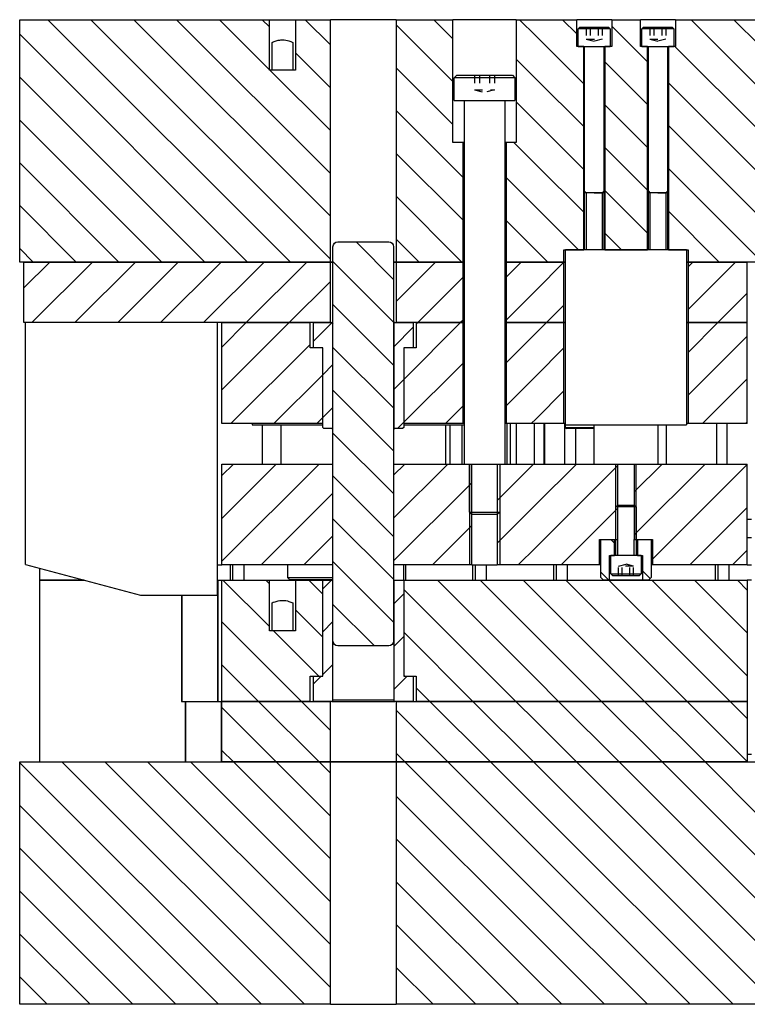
# Model space of a CAD drawing. Header units: inches. Extents: x 3 to 289, y 4 to 291.
# Tile 604 of 634: x 227 to 236, y 145 to 157. Entities that reach past the tile are written whole.
import ezdxf

# ---------------------------------------------------------------- set-up
doc = ezdxf.new("R2010")
doc.units = ezdxf.units.IN
doc.header["$LTSCALE"] = 0.5
doc.header["$MEASUREMENT"] = 0
doc.linetypes.add('HIDDEN', pattern=[0.225, 0.15, -0.075])
doc.layers.add('MFB', color=7, linetype='Continuous')

msp = doc.modelspace()

# ---------------------------------------------------------------- linework, layer by layer
at = {"layer": 'MFB', "color": 254, "linetype": 'Continuous'}
for p, q in [((226.721, 153.761), (226.721, 156.761)), ((226.721, 156.761), (229.811, 156.761)), ((230.07, 153.761), (227.07, 156.761)), ((230.07, 153.761), (227.07, 156.761)), ((230.565, 153.797), (227.601, 156.761)), ((230.565, 153.797), (227.601, 156.761)), ((230.565, 154.327), (228.131, 156.761)), ((230.565, 154.327), (228.131, 156.761)), ((230.565, 154.858), (228.661, 156.761)), ((230.565, 154.858), (228.661, 156.761)), ((229.811, 156.142), (229.192, 156.761)), ((229.811, 156.142), (229.192, 156.761)), ((229.811, 156.672), (229.722, 156.761)), ((229.811, 156.672), (229.722, 156.761)), ((229.811, 156.136), (229.811, 156.761)), ((229.811, 156.761), (230.131, 156.761)), ((230.131, 156.761), (230.131, 156.136)), ((230.131, 156.761), (230.565, 156.761)), ((230.565, 156.449), (230.252, 156.761)), ((230.565, 156.449), (230.252, 156.761)), ((230.565, 153.761), (230.565, 156.761)), ((231.377, 156.761), (230.565, 156.761)), ((231.377, 156.761), (231.377, 153.761)), ((231.377, 156.761), (232.08, 156.761)), ((232.08, 156.524), (231.843, 156.761)), ((232.08, 156.524), (231.843, 156.761)), ((232.08, 155.241), (232.08, 156.761)), ((232.862, 156.761), (232.08, 156.761)), ((232.862, 156.761), (232.862, 155.241)), ((232.862, 156.761), (233.104, 156.761)), ((233.104, 156.561), (232.904, 156.761)), ((233.104, 156.561), (232.904, 156.761)), ((233.104, 156.761), (233.611, 156.761)), ((233.611, 156.585), (233.434, 156.761)), ((233.611, 156.585), (233.434, 156.761)), ((233.611, 156.43), (233.611, 156.761)), ((234.044, 156.761), (233.611, 156.761)), ((234.044, 156.761), (234.044, 156.43)), ((234.044, 156.761), (234.398, 156.761)), ((234.398, 156.43), (234.398, 156.761)), ((234.831, 156.761), (234.398, 156.761)), ((234.831, 156.761), (234.831, 156.43)), ((234.831, 156.761), (235.872, 156.761)), ((235.872, 155.914), (235.025, 156.761)), ((235.872, 155.914), (235.025, 156.761)), ((235.872, 156.445), (235.556, 156.761)), ((235.872, 156.445), (235.556, 156.761)), ((232.08, 155.994), (231.377, 156.697)), ((232.08, 155.994), (231.377, 156.697)), ((234.485, 156.241), (234.044, 156.682)), ((234.485, 156.241), (234.044, 156.682)), ((229.54, 153.761), (226.721, 156.58)), ((229.54, 153.761), (226.721, 156.58)), ((233.697, 155.968), (233.104, 156.561)), ((233.697, 155.968), (233.104, 156.561)), ((233.697, 156.43), (233.611, 156.43)), ((233.697, 153.911), (233.697, 156.43)), ((233.957, 156.43), (233.957, 153.911)), ((234.044, 156.43), (233.957, 156.43)), ((234.485, 156.43), (234.398, 156.43)), ((234.485, 153.911), (234.485, 156.43)), ((234.745, 156.43), (234.745, 153.911)), ((234.831, 156.43), (234.745, 156.43)), ((235.872, 155.384), (234.826, 156.43)), ((235.872, 155.384), (234.826, 156.43)), ((230.565, 155.918), (230.131, 156.352)), ((230.565, 155.918), (230.131, 156.352)), ((233.104, 156.031), (232.862, 156.273)), ((233.104, 156.031), (232.862, 156.273)), ((230.131, 156.136), (229.811, 156.136)), ((230.565, 155.388), (229.817, 156.136)), ((230.565, 155.388), (229.817, 156.136)), ((232.08, 155.463), (231.377, 156.166)), ((232.08, 155.463), (231.377, 156.166)), ((234.485, 155.711), (233.957, 156.238)), ((234.485, 155.711), (233.957, 156.238)), ((229.01, 153.761), (226.721, 156.05)), ((229.01, 153.761), (226.721, 156.05)), ((233.697, 155.437), (233.104, 156.031)), ((233.697, 155.437), (233.104, 156.031)), ((235.872, 154.854), (234.745, 155.981)), ((235.872, 154.854), (234.745, 155.981)), ((233.104, 155.5), (232.862, 155.743)), ((233.104, 155.5), (232.862, 155.743)), ((234.485, 155.18), (233.957, 155.708)), ((234.485, 155.18), (233.957, 155.708)), ((228.479, 153.761), (226.721, 155.519)), ((228.479, 153.761), (226.721, 155.519)), ((232.205, 154.808), (231.377, 155.636)), ((232.205, 154.808), (231.377, 155.636)), ((233.697, 154.907), (233.104, 155.5)), ((233.697, 154.907), (233.104, 155.5)), ((235.872, 154.323), (234.745, 155.451)), ((235.872, 154.323), (234.745, 155.451)), ((232.205, 155.241), (232.08, 155.241)), ((232.205, 153.761), (232.205, 155.241)), ((232.221, 155.241), (232.205, 155.241)), ((232.737, 155.241), (232.721, 155.241)), ((232.737, 155.241), (232.737, 153.761)), ((232.862, 155.241), (232.737, 155.241)), ((233.104, 154.97), (232.833, 155.241)), ((233.104, 154.97), (232.833, 155.241)), ((234.485, 154.65), (233.957, 155.177)), ((234.485, 154.65), (233.957, 155.177)), ((232.205, 154.278), (231.377, 155.106)), ((232.205, 154.278), (231.377, 155.106)), ((227.949, 153.761), (226.721, 154.989)), ((227.949, 153.761), (226.721, 154.989)), ((233.697, 154.377), (233.104, 154.97)), ((233.697, 154.377), (233.104, 154.97)), ((235.872, 153.793), (234.745, 154.92)), ((235.872, 153.793), (234.745, 154.92)), ((233.104, 154.44), (232.737, 154.807)), ((233.104, 154.44), (232.737, 154.807)), ((232.192, 153.761), (231.377, 154.575)), ((232.192, 153.761), (231.377, 154.575)), ((234.485, 154.12), (233.957, 154.647)), ((234.485, 154.12), (233.957, 154.647)), ((227.419, 153.761), (226.721, 154.459)), ((227.419, 153.761), (226.721, 154.459)), ((233.633, 153.911), (233.104, 154.44)), ((233.633, 153.911), (233.104, 154.44)), ((235.374, 153.761), (234.745, 154.39)), ((235.374, 153.761), (234.745, 154.39)), ((233.104, 153.909), (232.737, 154.277)), ((233.104, 153.909), (232.737, 154.277)), ((234.163, 153.911), (233.957, 154.117)), ((234.163, 153.911), (233.957, 154.117)), ((231.661, 153.761), (231.377, 154.045)), ((231.661, 153.761), (231.377, 154.045)), ((226.888, 153.761), (226.721, 153.928)), ((226.888, 153.761), (226.721, 153.928)), ((233.252, 153.761), (233.104, 153.909)), ((233.252, 153.761), (233.104, 153.909)), ((233.453, 153.761), (233.453, 153.911)), ((233.453, 153.911), (233.697, 153.911)), ((233.957, 153.911), (234.485, 153.911)), ((234.745, 153.911), (234.989, 153.911)), ((234.989, 153.911), (234.989, 153.761)), ((230.565, 153.761), (226.721, 153.761)), ((230.565, 153.761), (230.596, 153.761)), ((231.346, 153.761), (231.377, 153.761)), ((232.205, 153.761), (231.377, 153.761)), ((232.221, 153.761), (232.205, 153.761)), ((232.737, 153.761), (232.721, 153.761)), ((233.104, 153.761), (232.737, 153.761)), ((233.453, 153.761), (233.104, 153.761)), ((233.473, 153.761), (233.453, 153.761)), ((234.989, 153.761), (234.969, 153.761)), ((235.872, 153.761), (234.989, 153.761)), ((226.721, 144.573), (226.721, 147.573)), ((226.721, 147.573), (230.565, 147.573)), ((229.712, 144.573), (226.721, 147.564)), ((229.712, 144.573), (226.721, 147.564)), ((230.243, 144.573), (227.243, 147.573)), ((230.243, 144.573), (227.243, 147.573)), ((230.565, 144.781), (227.773, 147.573)), ((230.565, 144.781), (227.773, 147.573)), ((230.565, 145.312), (228.303, 147.573)), ((230.565, 145.312), (228.303, 147.573)), ((230.565, 145.842), (228.834, 147.573)), ((230.565, 145.842), (228.834, 147.573)), ((230.565, 146.372), (229.364, 147.573)), ((230.565, 146.372), (229.364, 147.573)), ((230.565, 146.903), (229.894, 147.573)), ((230.565, 146.903), (229.894, 147.573)), ((230.565, 147.433), (230.425, 147.573)), ((230.565, 147.433), (230.425, 147.573)), ((230.565, 144.573), (230.565, 147.573)), ((231.377, 147.573), (230.565, 147.573)), ((231.377, 147.573), (231.377, 144.573)), ((231.377, 147.573), (233.104, 147.573)), ((233.104, 145.954), (231.485, 147.573)), ((233.104, 145.954), (231.485, 147.573)), ((233.104, 146.485), (232.016, 147.573)), ((233.104, 146.485), (232.016, 147.573)), ((233.104, 147.015), (232.546, 147.573)), ((233.104, 147.015), (232.546, 147.573)), ((233.104, 147.545), (233.076, 147.573)), ((233.104, 147.545), (233.076, 147.573)), ((233.104, 147.573), (235.872, 147.573)), ((235.872, 144.777), (233.104, 147.545)), ((235.872, 144.777), (233.104, 147.545)), ((235.872, 145.308), (233.607, 147.573)), ((235.872, 145.308), (233.607, 147.573)), ((235.872, 145.838), (234.137, 147.573)), ((235.872, 145.838), (234.137, 147.573)), ((235.872, 146.368), (234.667, 147.573)), ((235.872, 146.368), (234.667, 147.573)), ((235.872, 146.899), (235.198, 147.573)), ((235.872, 146.899), (235.198, 147.573)), ((233.104, 145.424), (231.377, 147.151)), ((233.104, 145.424), (231.377, 147.151)), ((229.182, 144.573), (226.721, 147.034)), ((229.182, 144.573), (226.721, 147.034)), ((235.546, 144.573), (233.104, 147.015)), ((235.546, 144.573), (233.104, 147.015)), ((228.652, 144.573), (226.721, 146.504)), ((228.652, 144.573), (226.721, 146.504)), ((233.104, 144.894), (231.377, 146.621)), ((233.104, 144.894), (231.377, 146.621)), ((235.016, 144.573), (233.104, 146.485)), ((235.016, 144.573), (233.104, 146.485)), ((232.894, 144.573), (231.377, 146.09)), ((232.894, 144.573), (231.377, 146.09)), ((228.121, 144.573), (226.721, 145.973)), ((228.121, 144.573), (226.721, 145.973)), ((234.485, 144.573), (233.104, 145.954)), ((234.485, 144.573), (233.104, 145.954)), ((232.364, 144.573), (231.377, 145.56)), ((232.364, 144.573), (231.377, 145.56)), ((227.591, 144.573), (226.721, 145.443)), ((227.591, 144.573), (226.721, 145.443)), ((233.955, 144.573), (233.104, 145.424)), ((233.955, 144.573), (233.104, 145.424)), ((231.834, 144.573), (231.377, 145.03)), ((231.834, 144.573), (231.377, 145.03)), ((227.061, 144.573), (226.721, 144.913)), ((227.061, 144.573), (226.721, 144.913)), ((233.425, 144.573), (233.104, 144.894)), ((233.425, 144.573), (233.104, 144.894)), ((230.565, 144.573), (226.721, 144.573)), ((230.565, 144.573), (231.377, 144.573)), ((233.104, 144.573), (231.377, 144.573)), ((235.872, 144.573), (233.104, 144.573))]:
    msp.add_line(p, q, dxfattribs=at)
at = {"layer": 'MFB', "color": 132, "linetype": 'Continuous'}
for p, q in [((233.63, 156.647), (233.65, 156.667)), ((234.024, 156.647), (233.63, 156.647)), ((233.63, 156.43), (233.63, 156.647)), ((233.65, 156.667), (234.004, 156.667)), ((234.004, 156.667), (234.024, 156.647)), ((234.024, 156.647), (234.024, 156.43)), ((234.418, 156.647), (234.438, 156.667)), ((234.812, 156.647), (234.418, 156.647)), ((234.418, 156.43), (234.418, 156.647)), ((234.438, 156.667), (234.792, 156.667)), ((234.792, 156.667), (234.812, 156.647)), ((234.812, 156.647), (234.812, 156.43)), ((229.858, 156.487), (229.881, 156.495)), ((229.881, 156.495), (229.904, 156.502)), ((229.904, 156.502), (229.92, 156.506)), ((229.92, 156.506), (229.937, 156.509)), ((229.937, 156.509), (229.953, 156.51)), ((229.953, 156.51), (229.971, 156.511)), ((229.971, 156.511), (229.991, 156.51)), ((229.991, 156.51), (230.011, 156.508)), ((230.011, 156.508), (230.032, 156.504)), ((230.032, 156.504), (230.051, 156.498)), ((230.051, 156.498), (230.076, 156.49)), ((229.842, 156.48), (229.858, 156.487)), ((229.842, 156.136), (229.842, 156.48)), ((230.076, 156.49), (230.1, 156.48)), ((230.1, 156.48), (230.1, 156.136)), ((233.63, 156.43), (234.024, 156.43)), ((233.709, 154.619), (233.709, 156.43)), ((233.945, 156.43), (233.945, 154.619)), ((234.418, 156.43), (234.812, 156.43)), ((234.497, 154.619), (234.497, 156.43)), ((234.733, 156.43), (234.733, 154.619)), ((230.1, 156.136), (229.842, 156.136)), ((233.945, 154.619), (233.709, 154.619)), ((233.709, 153.911), (233.709, 154.619)), ((233.945, 154.619), (233.945, 153.911)), ((234.733, 154.619), (234.497, 154.619)), ((234.497, 153.911), (234.497, 154.619)), ((234.733, 154.619), (234.733, 153.911)), ((230.054, 153.011), (229.221, 152.178)), ((229.524, 153.011), (229.221, 152.708)), ((230.054, 153.011), (229.221, 152.178)), ((229.524, 153.011), (229.221, 152.708)), ((229.221, 151.761), (229.221, 153.011)), ((229.221, 153.011), (230.315, 153.011)), ((230.315, 152.699), (230.315, 153.011)), ((232.175, 153.011), (231.472, 152.308)), ((232.175, 153.011), (231.472, 152.308)), ((231.645, 153.011), (231.627, 152.993)), ((231.645, 153.011), (231.627, 152.993)), ((231.627, 153.011), (231.627, 152.699)), ((231.627, 153.011), (232.205, 153.011)), ((232.205, 151.761), (232.205, 153.011)), ((232.205, 153.011), (232.221, 153.011)), ((232.721, 153.011), (232.737, 153.011)), ((232.737, 153.011), (232.737, 151.761)), ((232.737, 153.011), (233.104, 153.011)), ((233.236, 153.011), (233.104, 152.879)), ((233.236, 153.011), (233.104, 152.879)), ((233.104, 153.011), (233.453, 153.011)), ((233.453, 151.761), (233.453, 153.011)), ((233.453, 153.011), (233.473, 153.011)), ((234.969, 153.011), (234.989, 153.011)), ((235.357, 153.011), (234.989, 152.643)), ((235.357, 153.011), (234.989, 152.643)), ((234.989, 153.011), (234.989, 151.761)), ((234.989, 153.011), (235.721, 153.011)), ((235.721, 151.761), (235.721, 153.011)), ((233.104, 152.879), (232.737, 152.512)), ((233.104, 152.879), (232.737, 152.512)), ((235.721, 152.845), (234.989, 152.112)), ((235.721, 152.845), (234.989, 152.112)), ((230.315, 152.742), (229.334, 151.761)), ((230.315, 152.742), (229.334, 151.761)), ((230.47, 152.699), (230.315, 152.699)), ((230.47, 151.761), (230.47, 152.699)), ((231.472, 152.699), (231.472, 151.761)), ((231.627, 152.699), (231.472, 152.699)), ((233.453, 152.698), (233.104, 152.349)), ((233.453, 152.698), (233.104, 152.349)), ((232.205, 152.511), (231.472, 151.777)), ((232.205, 152.511), (231.472, 151.777)), ((230.47, 152.367), (229.865, 151.761)), ((230.47, 152.367), (229.865, 151.761)), ((233.104, 152.349), (232.737, 151.981)), ((233.104, 152.349), (232.737, 151.981)), ((235.721, 152.314), (235.168, 151.761)), ((235.721, 152.314), (235.168, 151.761)), ((233.453, 152.168), (233.104, 151.818)), ((233.453, 152.168), (233.104, 151.818)), ((232.205, 151.981), (231.986, 151.761)), ((232.205, 151.981), (231.986, 151.761)), ((230.47, 151.761), (229.221, 151.761)), ((230.47, 151.836), (230.395, 151.761)), ((230.47, 151.836), (230.395, 151.761)), ((232.205, 151.761), (231.472, 151.761)), ((232.221, 151.761), (232.205, 151.761)), ((232.737, 151.761), (232.721, 151.761)), ((233.104, 151.761), (232.737, 151.761)), ((233.104, 151.818), (233.047, 151.761)), ((233.104, 151.818), (233.047, 151.761)), ((233.453, 151.761), (233.104, 151.761)), ((233.473, 151.761), (233.453, 151.761)), ((234.989, 151.761), (234.969, 151.761)), ((235.721, 151.761), (234.989, 151.761)), ((235.721, 151.784), (235.698, 151.761)), ((235.721, 151.784), (235.698, 151.761)), ((234.096, 150.729), (234.12, 150.753)), ((234.096, 150.128), (234.096, 150.729)), ((234.346, 150.729), (234.096, 150.729)), ((234.12, 150.753), (234.321, 150.753)), ((234.321, 150.753), (234.346, 150.729)), ((234.346, 150.729), (234.346, 150.128)), ((234.033, 149.903), (234.033, 150.128)), ((234.408, 150.128), (234.033, 150.128)), ((234.408, 150.128), (234.408, 149.903)), ((234.033, 149.903), (234.408, 149.903)), ((234.058, 149.878), (234.033, 149.903)), ((234.384, 149.878), (234.058, 149.878)), ((234.408, 149.903), (234.384, 149.878)), ((229.842, 149.542), (229.858, 149.549)), ((229.858, 149.549), (229.881, 149.557)), ((229.881, 149.557), (229.904, 149.564)), ((229.904, 149.564), (229.92, 149.568)), ((229.92, 149.568), (229.937, 149.571)), ((229.937, 149.571), (229.953, 149.572)), ((229.953, 149.572), (229.971, 149.573)), ((229.971, 149.573), (229.991, 149.572)), ((229.991, 149.572), (230.011, 149.57)), ((230.011, 149.57), (230.032, 149.566)), ((230.032, 149.566), (230.051, 149.56)), ((230.051, 149.56), (230.076, 149.552)), ((230.076, 149.552), (230.1, 149.542)), ((229.842, 149.198), (229.842, 149.542)), ((230.1, 149.542), (230.1, 149.198)), ((230.1, 149.198), (229.842, 149.198))]:
    msp.add_line(p, q, dxfattribs=at)
at = {"layer": 'MFB', "color": 254, "linetype": 'HIDDEN'}
for p, q in [((233.729, 156.667), (233.729, 156.518)), ((233.778, 156.667), (233.778, 156.518)), ((233.877, 156.667), (233.877, 156.518)), ((233.926, 156.667), (233.926, 156.518)), ((234.516, 156.667), (234.516, 156.518)), ((234.565, 156.667), (234.565, 156.518)), ((234.664, 156.667), (234.664, 156.518)), ((234.713, 156.667), (234.713, 156.518)), ((233.729, 156.518), (233.926, 156.518)), ((233.729, 156.518), (233.827, 156.493)), ((233.926, 156.518), (233.827, 156.493)), ((234.516, 156.518), (234.713, 156.518)), ((234.516, 156.518), (234.615, 156.493)), ((234.713, 156.518), (234.615, 156.493)), ((232.346, 156.074), (232.346, 155.892)), ((232.408, 156.074), (232.408, 155.892)), ((232.533, 156.074), (232.533, 155.892)), ((232.596, 156.074), (232.596, 155.892)), ((232.346, 155.892), (232.596, 155.892)), ((232.346, 155.892), (232.471, 155.86)), ((232.596, 155.892), (232.471, 155.86)), ((234.127, 149.998), (234.221, 150.021)), ((234.127, 149.878), (234.127, 149.998)), ((234.315, 149.998), (234.127, 149.998)), ((234.174, 149.878), (234.174, 149.998)), ((234.315, 149.998), (234.221, 150.021)), ((234.268, 149.878), (234.268, 149.998)), ((234.315, 149.878), (234.315, 149.998))]:
    msp.add_line(p, q, dxfattribs=at)
at = {"layer": 'MFB', "color": 136, "linetype": 'Continuous'}
for p, q in [((232.096, 156.042), (232.127, 156.074)), ((232.846, 156.042), (232.096, 156.042)), ((232.096, 155.761), (232.096, 156.042)), ((232.127, 156.074), (232.815, 156.074)), ((232.815, 156.074), (232.846, 156.042)), ((232.846, 156.042), (232.846, 155.761)), ((232.096, 155.761), (232.846, 155.761)), ((232.221, 151.261), (232.221, 155.761)), ((232.721, 155.761), (232.721, 151.261)), ((229.721, 151.745), (229.721, 151.261)), ((232.221, 151.261), (232.721, 151.261)), ((232.283, 150.667), (232.283, 151.261)), ((232.658, 151.261), (232.658, 150.667)), ((232.283, 150.667), (232.658, 150.667)), ((232.315, 150.636), (232.283, 150.667)), ((232.658, 150.667), (232.627, 150.636)), ((232.627, 150.636), (232.315, 150.636))]:
    msp.add_line(p, q, dxfattribs=at)
at = {"layer": 'MFB', "color": 2, "linetype": 'Continuous'}
for p, q in [((233.709, 154.639), (233.729, 154.619)), ((233.729, 154.619), (233.729, 153.911)), ((233.827, 154.619), (233.729, 154.619)), ((233.827, 154.619), (233.926, 154.619)), ((233.945, 154.639), (233.926, 154.619)), ((233.926, 154.619), (233.926, 153.911)), ((234.497, 154.639), (234.516, 154.619)), ((234.516, 154.619), (234.516, 153.911)), ((234.615, 154.619), (234.516, 154.619)), ((234.615, 154.619), (234.713, 154.619)), ((234.733, 154.639), (234.713, 154.619)), ((234.713, 154.619), (234.713, 153.911)), ((232.283, 151.261), (232.283, 150.011)), ((232.658, 151.261), (232.658, 150.011)), ((234.096, 150.328), (234.096, 151.261)), ((234.346, 150.328), (234.346, 151.261)), ((234.12, 150.128), (234.12, 150.328)), ((234.321, 150.128), (234.321, 150.328))]:
    msp.add_line(p, q, dxfattribs=at)
at = {"layer": 'MFB', "color": 9, "linetype": 'Continuous'}
for p, q in [((230.596, 149.071), (230.596, 153.951)), ((230.656, 154.011), (231.286, 154.011)), ((231.346, 153.546), (230.881, 154.011)), ((231.346, 153.546), (230.881, 154.011)), ((231.346, 153.951), (231.346, 149.071)), ((227.092, 153.761), (226.771, 153.44)), ((227.092, 153.761), (226.771, 153.44)), ((226.771, 153.011), (226.771, 153.761)), ((226.771, 153.761), (230.565, 153.761)), ((227.622, 153.761), (226.872, 153.011)), ((227.622, 153.761), (226.872, 153.011)), ((228.152, 153.761), (227.402, 153.011)), ((228.152, 153.761), (227.402, 153.011)), ((228.683, 153.761), (227.933, 153.011)), ((228.683, 153.761), (227.933, 153.011)), ((229.213, 153.761), (228.463, 153.011)), ((229.213, 153.761), (228.463, 153.011)), ((229.743, 153.761), (228.993, 153.011)), ((229.743, 153.761), (228.993, 153.011)), ((230.274, 153.761), (229.524, 153.011)), ((230.274, 153.761), (229.524, 153.011)), ((230.565, 153.011), (230.565, 153.761)), ((230.596, 153.761), (230.565, 153.761)), ((231.346, 153.016), (230.596, 153.766)), ((231.346, 153.016), (230.596, 153.766)), ((231.377, 153.761), (231.346, 153.761)), ((231.865, 153.761), (231.377, 153.274)), ((231.865, 153.761), (231.377, 153.274)), ((231.377, 153.761), (231.377, 153.011)), ((231.377, 153.761), (232.205, 153.761)), ((232.205, 153.011), (232.205, 153.761)), ((232.205, 153.761), (232.221, 153.761)), ((232.721, 153.761), (232.737, 153.761)), ((232.925, 153.761), (232.737, 153.572)), ((232.925, 153.761), (232.737, 153.572)), ((232.737, 153.761), (232.737, 153.011)), ((232.737, 153.761), (233.104, 153.761)), ((233.104, 153.761), (233.453, 153.761)), ((233.453, 153.759), (233.104, 153.409)), ((233.453, 153.759), (233.104, 153.409)), ((233.453, 153.011), (233.453, 153.761)), ((233.453, 153.761), (233.473, 153.761)), ((234.969, 153.761), (234.989, 153.761)), ((235.577, 153.761), (234.989, 153.173)), ((235.047, 153.761), (234.989, 153.703)), ((235.577, 153.761), (234.989, 153.173)), ((235.047, 153.761), (234.989, 153.703)), ((234.989, 153.761), (234.989, 153.011)), ((234.989, 153.761), (235.721, 153.761)), ((235.721, 153.011), (235.721, 153.761)), ((232.205, 153.572), (231.645, 153.011)), ((232.205, 153.572), (231.645, 153.011)), ((230.565, 153.522), (230.054, 153.011)), ((230.565, 153.522), (230.054, 153.011)), ((233.104, 153.409), (232.737, 153.042)), ((233.104, 153.409), (232.737, 153.042)), ((235.721, 153.375), (235.357, 153.011)), ((235.721, 153.375), (235.357, 153.011)), ((231.346, 152.485), (230.596, 153.235)), ((231.346, 152.485), (230.596, 153.235)), ((233.453, 153.228), (233.236, 153.011)), ((233.453, 153.228), (233.236, 153.011)), ((230.565, 153.011), (226.771, 153.011)), ((226.791, 150.018), (226.791, 153.011)), ((229.166, 149.636), (229.166, 153.011)), ((230.354, 152.699), (230.354, 153.011)), ((230.354, 153.011), (230.58, 153.011)), ((230.582, 153.009), (230.354, 152.781)), ((230.582, 153.009), (230.354, 152.781)), ((230.58, 153.011), (230.595, 152.996)), ((230.596, 153.011), (230.58, 153.011)), ((230.595, 151.714), (230.595, 152.996)), ((230.595, 152.996), (230.596, 152.996)), ((231.362, 153.011), (231.346, 153.011)), ((231.346, 152.996), (231.347, 152.996)), ((231.347, 152.996), (231.362, 153.011)), ((231.347, 152.996), (231.347, 151.714)), ((231.362, 153.011), (231.588, 153.011)), ((232.205, 153.011), (231.377, 153.011)), ((231.588, 153.011), (231.588, 152.699)), ((232.205, 153.041), (232.175, 153.011)), ((232.205, 153.041), (232.175, 153.011)), ((232.221, 153.011), (232.205, 153.011)), ((232.737, 153.011), (232.721, 153.011)), ((233.104, 153.011), (232.737, 153.011)), ((233.453, 153.011), (233.104, 153.011)), ((233.473, 153.011), (233.453, 153.011)), ((234.989, 153.011), (234.969, 153.011)), ((235.721, 153.011), (234.989, 153.011)), ((231.588, 152.954), (231.347, 152.713)), ((231.588, 152.954), (231.347, 152.713)), ((230.47, 152.699), (230.354, 152.699)), ((230.47, 151.714), (230.47, 152.699)), ((231.346, 151.955), (230.596, 152.705)), ((231.346, 151.955), (230.596, 152.705)), ((231.472, 152.699), (231.472, 151.714)), ((231.588, 152.699), (231.472, 152.699)), ((230.595, 152.491), (230.47, 152.367)), ((230.595, 152.491), (230.47, 152.367)), ((231.472, 152.308), (231.347, 152.183)), ((231.472, 152.308), (231.347, 152.183)), ((231.346, 151.425), (230.596, 152.175)), ((231.346, 151.425), (230.596, 152.175)), ((230.595, 151.961), (230.47, 151.836)), ((230.595, 151.961), (230.47, 151.836)), ((231.472, 151.777), (231.393, 151.699)), ((231.472, 151.777), (231.393, 151.699)), ((232.045, 151.261), (232.045, 151.745)), ((232.863, 151.761), (232.863, 151.261)), ((233.465, 151.261), (233.465, 151.761)), ((233.47, 151.761), (233.47, 151.714)), ((235.471, 151.261), (235.471, 151.761)), ((230.485, 151.699), (230.47, 151.714)), ((230.58, 151.699), (230.485, 151.699)), ((230.595, 151.714), (230.58, 151.699)), ((230.58, 151.699), (230.596, 151.699)), ((230.596, 151.714), (230.595, 151.714)), ((231.346, 150.894), (230.596, 151.644)), ((231.346, 150.894), (230.596, 151.644)), ((231.347, 151.714), (231.346, 151.714)), ((231.346, 151.699), (231.362, 151.699)), ((231.362, 151.699), (231.347, 151.714)), ((231.457, 151.699), (231.362, 151.699)), ((231.472, 151.714), (231.457, 151.699)), ((233.47, 151.714), (233.827, 151.714)), ((233.47, 151.714), (233.485, 151.699)), ((233.827, 151.699), (233.485, 151.699)), ((233.596, 151.699), (233.596, 151.261)), ((231.346, 150.364), (230.596, 151.114)), ((231.346, 150.364), (230.596, 151.114)), ((231.346, 149.834), (230.596, 150.584)), ((231.346, 149.834), (230.596, 150.584)), ((235.771, 150.573), (235.721, 150.573)), ((233.908, 149.858), (233.908, 150.328)), ((233.908, 150.328), (234.08, 150.328)), ((234.08, 150.281), (234.034, 150.328)), ((234.08, 150.281), (234.034, 150.328)), ((234.08, 150.128), (234.08, 150.328)), ((234.362, 150.328), (234.362, 150.128)), ((234.362, 150.328), (234.533, 150.328)), ((234.533, 150.328), (234.533, 149.858)), ((235.721, 150.353), (235.771, 150.353)), ((231.346, 149.303), (230.596, 150.053)), ((231.346, 149.303), (230.596, 150.053)), ((234.018, 149.828), (234.018, 150.128)), ((234.018, 150.128), (234.08, 150.128)), ((234.362, 150.128), (234.424, 150.128)), ((234.424, 150.128), (234.424, 149.828)), ((226.791, 150.018), (228.216, 149.636)), ((226.971, 149.823), (226.971, 149.97)), ((230.033, 150.011), (230.033, 149.858)), ((231.471, 149.823), (231.471, 150.011)), ((234.003, 149.828), (233.908, 149.923)), ((234.003, 149.828), (233.908, 149.923)), ((234.519, 149.843), (234.424, 149.938)), ((234.519, 149.843), (234.424, 149.938)), ((226.971, 147.573), (226.971, 149.823)), ((227.518, 149.823), (226.971, 149.823)), ((226.971, 149.823), (227.518, 149.823)), ((229.171, 149.823), (229.171, 148.323)), ((229.171, 149.823), (229.221, 149.823)), ((229.221, 148.323), (229.221, 149.823)), ((229.221, 149.823), (229.811, 149.823)), ((229.811, 149.248), (229.235, 149.823)), ((229.811, 149.248), (229.235, 149.823)), ((229.811, 149.778), (229.766, 149.823)), ((229.811, 149.778), (229.766, 149.823)), ((229.811, 149.823), (230.131, 149.823)), ((229.811, 149.198), (229.811, 149.823)), ((230.033, 149.858), (230.596, 149.858)), ((230.033, 149.858), (230.063, 149.828)), ((230.596, 149.828), (230.063, 149.828)), ((230.131, 149.823), (230.131, 149.198)), ((230.131, 149.823), (230.47, 149.823)), ((230.47, 149.649), (230.296, 149.823)), ((230.47, 149.649), (230.296, 149.823)), ((230.578, 149.823), (230.47, 149.715)), ((230.578, 149.823), (230.47, 149.715)), ((230.47, 148.636), (230.47, 149.823)), ((230.47, 148.636), (230.47, 149.823)), ((230.47, 149.823), (230.595, 149.823)), ((230.595, 148.338), (230.595, 149.823)), ((230.595, 149.823), (230.596, 149.823)), ((231.346, 149.823), (231.347, 149.823)), ((231.347, 149.823), (231.347, 148.338)), ((231.347, 149.823), (231.472, 149.823)), ((231.472, 149.823), (231.472, 148.636)), ((231.472, 149.823), (233.104, 149.823)), ((231.472, 149.823), (231.472, 148.636)), ((233.104, 148.606), (231.887, 149.823)), ((233.104, 148.606), (231.887, 149.823)), ((233.104, 149.136), (232.417, 149.823)), ((233.104, 149.136), (232.417, 149.823)), ((233.104, 149.667), (232.948, 149.823)), ((233.104, 149.667), (232.948, 149.823)), ((233.104, 149.823), (235.721, 149.823)), ((234.978, 148.323), (233.478, 149.823)), ((234.978, 148.323), (233.478, 149.823)), ((233.938, 149.828), (233.908, 149.858)), ((233.938, 149.828), (234.018, 149.828)), ((235.508, 148.323), (234.008, 149.823)), ((235.508, 148.323), (234.008, 149.823)), ((234.018, 149.828), (234.424, 149.828)), ((234.424, 149.828), (234.503, 149.828)), ((234.533, 149.858), (234.503, 149.828)), ((235.721, 148.641), (234.539, 149.823)), ((235.721, 148.641), (234.539, 149.823)), ((235.721, 149.171), (235.069, 149.823)), ((235.721, 149.171), (235.069, 149.823)), ((235.721, 149.701), (235.599, 149.823)), ((235.721, 149.701), (235.599, 149.823)), ((235.721, 149.823), (235.721, 148.323)), ((232.857, 148.323), (231.472, 149.708)), ((232.857, 148.323), (231.472, 149.708)), ((228.216, 149.636), (229.166, 149.636)), ((228.721, 149.636), (228.721, 148.323)), ((231.472, 149.656), (231.347, 149.531)), ((231.472, 149.656), (231.347, 149.531)), ((234.448, 148.323), (233.104, 149.667)), ((234.448, 148.323), (233.104, 149.667)), ((230.47, 149.119), (230.131, 149.458)), ((230.47, 149.119), (230.131, 149.458)), ((231.108, 149.011), (230.596, 149.523)), ((231.108, 149.011), (230.596, 149.523)), ((230.205, 148.323), (229.221, 149.307)), ((230.205, 148.323), (229.221, 149.307)), ((230.595, 149.31), (230.47, 149.185)), ((230.595, 149.31), (230.47, 149.185)), ((230.131, 149.198), (229.811, 149.198)), ((230.423, 148.636), (229.86, 149.198)), ((230.423, 148.636), (229.86, 149.198)), ((231.472, 149.126), (231.347, 149.001)), ((231.472, 149.126), (231.347, 149.001)), ((232.326, 148.323), (231.472, 149.178)), ((232.326, 148.323), (231.472, 149.178)), ((233.917, 148.323), (233.104, 149.136)), ((233.917, 148.323), (233.104, 149.136)), ((231.286, 149.011), (230.656, 149.011)), ((229.675, 148.323), (229.221, 148.777)), ((229.675, 148.323), (229.221, 148.777)), ((230.595, 148.779), (230.47, 148.654)), ((230.595, 148.779), (230.47, 148.654)), ((230.315, 148.323), (230.315, 148.636)), ((230.315, 148.636), (230.47, 148.636)), ((230.451, 148.636), (230.354, 148.538)), ((230.451, 148.636), (230.354, 148.538)), ((230.354, 148.323), (230.354, 148.636)), ((230.354, 148.636), (230.47, 148.636)), ((231.512, 148.636), (231.347, 148.471)), ((231.512, 148.636), (231.347, 148.471)), ((231.484, 148.636), (231.472, 148.647)), ((231.484, 148.636), (231.472, 148.647)), ((231.472, 148.636), (231.627, 148.636)), ((231.472, 148.636), (231.588, 148.636)), ((231.588, 148.636), (231.588, 148.323)), ((231.627, 148.636), (231.627, 148.323)), ((233.387, 148.323), (233.104, 148.606)), ((233.387, 148.323), (233.104, 148.606)), ((231.796, 148.323), (231.627, 148.492)), ((231.796, 148.323), (231.627, 148.492)), ((230.595, 148.338), (230.58, 148.323)), ((231.347, 148.338), (230.595, 148.338)), ((231.362, 148.323), (231.347, 148.338)), ((228.721, 148.323), (228.725, 148.323)), ((228.725, 148.323), (229.167, 148.323)), ((228.771, 147.573), (228.771, 148.323)), ((229.171, 148.323), (229.167, 148.323)), ((229.171, 148.323), (229.221, 148.323)), ((230.315, 148.323), (229.221, 148.323)), ((229.221, 147.573), (229.221, 148.323)), ((229.221, 148.323), (230.565, 148.323)), ((229.894, 147.573), (229.221, 148.246)), ((229.894, 147.573), (229.221, 148.246)), ((230.425, 147.573), (229.675, 148.323)), ((230.425, 147.573), (229.675, 148.323)), ((230.565, 147.963), (230.205, 148.323)), ((230.565, 147.963), (230.205, 148.323)), ((230.58, 148.323), (230.354, 148.323)), ((230.565, 147.573), (230.565, 148.323)), ((230.58, 148.323), (231.362, 148.323)), ((231.588, 148.323), (231.362, 148.323)), ((231.377, 148.323), (231.377, 147.573)), ((231.377, 148.323), (233.104, 148.323)), ((232.016, 147.573), (231.377, 148.212)), ((232.016, 147.573), (231.377, 148.212)), ((233.104, 148.323), (231.627, 148.323)), ((232.546, 147.573), (231.796, 148.323)), ((232.546, 147.573), (231.796, 148.323)), ((233.076, 147.573), (232.326, 148.323)), ((233.076, 147.573), (232.326, 148.323)), ((233.104, 148.076), (232.857, 148.323)), ((233.104, 148.076), (232.857, 148.323)), ((235.721, 148.323), (233.104, 148.323)), ((233.104, 148.323), (235.721, 148.323)), ((234.137, 147.573), (233.387, 148.323)), ((234.137, 147.573), (233.387, 148.323)), ((234.667, 147.573), (233.917, 148.323)), ((234.667, 147.573), (233.917, 148.323)), ((235.198, 147.573), (234.448, 148.323)), ((235.198, 147.573), (234.448, 148.323)), ((235.721, 147.58), (234.978, 148.323)), ((235.721, 147.58), (234.978, 148.323)), ((235.721, 148.11), (235.508, 148.323)), ((235.721, 148.11), (235.508, 148.323)), ((235.721, 148.323), (235.721, 147.573)), ((233.607, 147.573), (233.104, 148.076)), ((233.607, 147.573), (233.104, 148.076)), ((229.364, 147.573), (229.221, 147.716)), ((229.364, 147.573), (229.221, 147.716)), ((231.485, 147.573), (231.377, 147.681)), ((231.485, 147.573), (231.377, 147.681)), ((235.771, 147.667), (235.721, 147.667)), ((230.565, 147.573), (229.221, 147.573)), ((230.565, 147.573), (231.377, 147.573)), ((233.104, 147.573), (231.377, 147.573)), ((235.721, 147.573), (233.104, 147.573))]:
    msp.add_line(p, q, dxfattribs=at)
at = {"layer": 'MFB', "color": 96, "linetype": 'Continuous'}
for p, q in [((234.969, 153.911), (233.473, 153.911)), ((233.473, 151.745), (233.473, 153.911)), ((234.969, 153.911), (234.969, 151.745)), ((229.598, 151.761), (229.598, 151.745)), ((229.598, 151.745), (230.47, 151.745)), ((229.952, 151.745), (229.952, 151.261)), ((231.472, 151.745), (232.221, 151.745)), ((231.99, 151.261), (231.99, 151.745)), ((233.473, 151.745), (234.969, 151.745)), ((233.827, 151.261), (233.827, 151.745)), ((234.615, 151.745), (234.615, 151.261)), ((233.827, 151.261), (234.615, 151.261))]:
    msp.add_line(p, q, dxfattribs=at)
at = {"layer": 'MFB', "color": 4, "linetype": 'Continuous'}
for p, q in [((232.195, 151.261), (232.195, 151.745)), ((232.749, 151.261), (232.749, 151.761)), ((232.794, 151.261), (232.794, 151.761)), ((232.865, 151.261), (232.865, 151.761)), ((233.089, 151.261), (233.089, 151.761)), ((233.207, 151.261), (233.207, 151.761)), ((233.212, 151.761), (233.212, 151.261)), ((234.721, 151.261), (234.721, 151.745)), ((235.346, 151.261), (235.346, 151.761)), ((229.327, 149.823), (229.327, 150.011)), ((229.359, 149.823), (229.359, 150.011)), ((232.327, 149.823), (232.327, 150.011)), ((232.359, 149.823), (232.359, 150.011)), ((233.327, 149.823), (233.327, 150.011)), ((233.359, 149.823), (233.359, 150.011)), ((235.327, 149.823), (235.327, 150.011)), ((235.359, 149.823), (235.359, 150.011)), ((229.167, 149.823), (229.167, 148.323)), ((230.327, 149.823), (230.327, 149.828)), ((230.359, 149.823), (230.359, 149.828)), ((234.327, 149.823), (234.327, 149.828)), ((234.359, 149.823), (234.359, 149.828)), ((228.725, 149.636), (228.725, 148.323)), ((228.775, 147.573), (228.775, 148.323)), ((229.217, 147.573), (229.217, 148.323))]:
    msp.add_line(p, q, dxfattribs=at)
at = {"layer": 'MFB', "color": 190, "linetype": 'Continuous'}
for p, q in [((230.425, 151.261), (229.221, 150.057)), ((229.895, 151.261), (229.221, 150.587)), ((229.365, 151.261), (229.221, 151.117)), ((230.425, 151.261), (229.221, 150.057)), ((229.895, 151.261), (229.221, 150.587)), ((229.365, 151.261), (229.221, 151.117)), ((229.221, 150.011), (229.221, 151.261)), ((229.221, 151.261), (230.596, 151.261)), ((230.596, 150.011), (230.596, 151.261)), ((232.016, 151.261), (231.346, 150.591)), ((231.486, 151.261), (231.346, 151.121)), ((232.016, 151.261), (231.346, 150.591)), ((231.486, 151.261), (231.346, 151.121)), ((231.346, 151.261), (231.346, 150.011)), ((231.346, 151.261), (232.315, 151.261)), ((232.315, 150.011), (232.315, 151.261)), ((232.627, 151.261), (232.627, 150.011)), ((232.627, 151.261), (233.104, 151.261)), ((233.077, 151.261), (232.658, 150.843)), ((233.077, 151.261), (232.658, 150.843)), ((233.607, 151.261), (233.104, 150.758)), ((233.607, 151.261), (233.104, 150.758)), ((233.104, 151.261), (234.12, 151.261)), ((234.12, 150.328), (234.12, 151.261)), ((234.668, 151.261), (234.321, 150.915)), ((234.668, 151.261), (234.321, 150.915)), ((234.321, 151.261), (234.321, 150.328)), ((234.321, 151.261), (235.721, 151.261)), ((235.198, 151.261), (234.346, 150.409)), ((235.198, 151.261), (234.346, 150.409)), ((235.721, 151.254), (234.549, 150.082)), ((235.721, 151.254), (234.549, 150.082)), ((235.721, 150.011), (235.721, 151.261)), ((234.12, 151.244), (233.104, 150.227)), ((234.12, 151.244), (233.104, 150.227)), ((232.315, 151.029), (232.283, 150.998)), ((230.596, 150.902), (229.706, 150.011)), ((230.596, 150.902), (229.706, 150.011)), ((232.283, 150.998), (231.346, 150.061)), ((232.283, 150.998), (231.346, 150.061)), ((232.658, 150.843), (232.627, 150.811)), ((233.104, 150.758), (232.627, 150.281)), ((233.104, 150.758), (232.627, 150.281)), ((234.096, 150.689), (233.418, 150.011)), ((234.096, 150.689), (233.418, 150.011)), ((234.12, 150.714), (234.096, 150.689)), ((235.721, 150.723), (235.009, 150.011)), ((235.721, 150.723), (235.009, 150.011)), ((232.315, 150.499), (231.827, 150.011)), ((232.315, 150.499), (231.827, 150.011)), ((234.346, 150.409), (234.321, 150.384)), ((230.596, 150.371), (230.236, 150.011)), ((230.596, 150.371), (230.236, 150.011)), ((233.893, 150.011), (233.893, 150.328)), ((233.893, 150.328), (234.12, 150.328)), ((234.321, 150.328), (234.549, 150.328)), ((234.549, 150.328), (234.549, 150.011)), ((233.104, 150.227), (232.888, 150.011)), ((233.104, 150.227), (232.888, 150.011)), ((235.721, 150.193), (235.539, 150.011)), ((235.721, 150.193), (235.539, 150.011)), ((230.596, 150.011), (229.221, 150.011)), ((232.315, 150.011), (231.346, 150.011)), ((232.315, 150.011), (232.627, 150.011)), ((233.104, 150.011), (232.627, 150.011)), ((233.893, 150.011), (233.104, 150.011)), ((233.908, 150.011), (233.893, 150.011)), ((234.549, 150.011), (234.533, 150.011)), ((235.721, 150.011), (234.549, 150.011))]:
    msp.add_line(p, q, dxfattribs=at)
at = {"layer": 'MFB', "color": 30, "linetype": 'Continuous'}
for p, q in [((229.166, 150.011), (229.221, 150.011)), ((229.496, 149.823), (229.496, 150.011)), ((231.496, 149.823), (231.496, 150.011)), ((232.496, 149.823), (232.496, 150.011)), ((233.496, 149.823), (233.496, 150.011)), ((235.496, 149.823), (235.496, 150.011)), ((235.721, 150.011), (235.771, 150.011)), ((229.171, 149.823), (229.166, 149.823)), ((230.496, 149.823), (230.496, 149.828)), ((234.496, 149.823), (234.496, 149.828)), ((235.771, 149.823), (235.721, 149.823))]:
    msp.add_line(p, q, dxfattribs=at)
at = {"layer": 'MFB', "color": 9, "linetype": 'Continuous', "extrusion": (0, 0, -1)}
for centre, start, end in [((-230.656, 153.951), 0, 90), ((-231.286, 153.951), 90, 180), ((-230.656, 149.071), 270, 0), ((-231.286, 149.071), 180, 270)]:
    msp.add_arc(centre, 0.06, start, end, dxfattribs=at)

doc.saveas('drawing.dxf')
